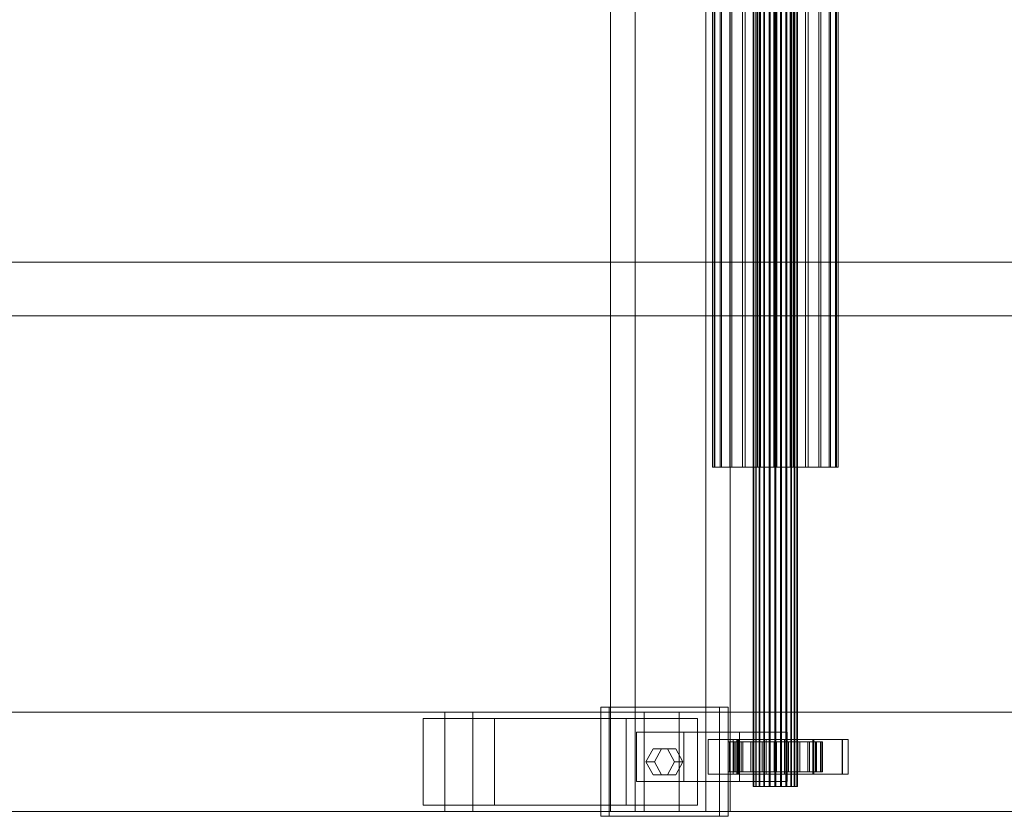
# Model space of a CAD drawing. Header units: millimetres. Extents: x -4395 to 65662, y -65530 to 6847.
# Tile 522 of 656: x 7022 to 7420, y -18452 to -18130. Entities that reach past the tile are written whole.
import ezdxf

# ---------------------------------------------------------------- set-up
doc = ezdxf.new("R2010")
doc.units = ezdxf.units.MM
doc.layers.add('superior_C01', color=7, linetype='Continuous', lineweight=0)

msp = doc.modelspace()

# ---------------------------------------------------------------- linework, layer by layer
at = {"layer": 'superior_C01'}
for p, q in [((7260.909, -17550), (7260.909, -18450)), ((7270.788, -18450), (7270.788, -17550)), ((7299.283, -18450), (7299.283, -17550)), ((7309.161, -17550), (7309.161, -18450)), ((7318.363, -18440), (7318.363, -17560)), ((7318.612, -18440), (7318.612, -17560)), ((7318.726, -18440), (7318.726, -17560)), ((7319.458, -18440), (7319.458, -17560)), ((7319.678, -18440), (7319.678, -17560)), ((7320.843, -18440), (7320.843, -17560)), ((7321.153, -18440), (7321.153, -17560)), ((7322.672, -18440), (7322.672, -17560)), ((7323.051, -18440), (7323.051, -17560)), ((7324.82, -18440), (7324.82, -17560)), ((7325.243, -18440), (7325.243, -17560)), ((7327.141, -18440), (7327.141, -17560)), ((7327.579, -18440), (7327.579, -17560)), ((7329.477, -18440), (7329.477, -17560)), ((7329.9, -18440), (7329.9, -17560)), ((7331.669, -18440), (7331.669, -17560)), ((7332.048, -18440), (7332.048, -17560)), ((7333.567, -18440), (7333.567, -17560)), ((7333.877, -18440), (7333.877, -17560)), ((7335.042, -18440), (7335.042, -17560)), ((7335.261, -18440), (7335.261, -17560)), ((7335.994, -17560), (7335.994, -18440)), ((7336.107, -18440), (7336.107, -17560)), ((7336.357, -18440), (7336.357, -17560)), ((7301.967, -18311.15), (7301.967, -17688.85)), ((7302.673, -18311.15), (7302.673, -17688.85)), ((7302.993, -18311.15), (7302.993, -17688.85)), ((7305.06, -18311.15), (7305.06, -17688.85)), ((7305.678, -18311.15), (7305.678, -17688.85)), ((7308.968, -18311.15), (7308.968, -17688.85)), ((7309.842, -18311.15), (7309.842, -17688.85)), ((7314.128, -18311.15), (7314.128, -17688.85)), ((7315.199, -18311.15), (7315.199, -17688.85)), ((7320.191, -18311.15), (7320.191, -17688.85)), ((7321.385, -18311.15), (7321.385, -17688.85)), ((7326.742, -18311.15), (7326.742, -17688.85)), ((7327.978, -18311.15), (7327.978, -17688.85)), ((7333.335, -18311.15), (7333.335, -17688.85)), ((7334.529, -18311.15), (7334.529, -17688.85)), ((7339.521, -18311.15), (7339.521, -17688.85)), ((7340.592, -18311.15), (7340.592, -17688.85)), ((7344.878, -18311.15), (7344.878, -17688.85)), ((7345.752, -18311.15), (7345.752, -17688.85)), ((7349.041, -18311.15), (7349.041, -17688.85)), ((7349.66, -18311.15), (7349.66, -17688.85)), ((7351.727, -17688.85), (7351.727, -18311.15)), ((7352.047, -18311.15), (7352.047, -17688.85)), ((7352.752, -18311.15), (7352.752, -17688.85)), ((7538.801, -18228.298), (6598.176, -18228.298)), ((6599.86, -18228.298), (7540.485, -18228.298)), ((10210.031, -18250), (1105.699, -18250)), ((1107.119, -18250), (10211.451, -18250)), ((7302.993, -18311.15), (7301.967, -18311.15)), ((7301.967, -18311.15), (7302.673, -18311.15)), ((7302.673, -18311.15), (7305.06, -18311.15)), ((7305.678, -18311.15), (7302.993, -18311.15)), ((7305.06, -18311.15), (7308.968, -18311.15)), ((7309.842, -18311.15), (7305.678, -18311.15)), ((7308.968, -18311.15), (7314.128, -18311.15)), ((7315.199, -18311.15), (7309.842, -18311.15)), ((7314.128, -18311.15), (7320.191, -18311.15)), ((7321.385, -18311.15), (7315.199, -18311.15)), ((7320.191, -18311.15), (7326.742, -18311.15)), ((7327.978, -18311.15), (7321.385, -18311.15)), ((7326.742, -18311.15), (7333.335, -18311.15)), ((7334.529, -18311.15), (7327.978, -18311.15)), ((7333.335, -18311.15), (7339.521, -18311.15)), ((7340.592, -18311.15), (7334.529, -18311.15)), ((7339.521, -18311.15), (7344.878, -18311.15)), ((7345.752, -18311.15), (7340.592, -18311.15)), ((7344.878, -18311.15), (7349.041, -18311.15)), ((7349.66, -18311.15), (7345.752, -18311.15)), ((7349.041, -18311.15), (7351.727, -18311.15)), ((7352.047, -18311.15), (7349.66, -18311.15)), ((7351.727, -18311.15), (7352.752, -18311.15)), ((7352.752, -18311.15), (7352.047, -18311.15)), ((7194.008, -18410), (6042.801, -18410)), ((6054.091, -18410), (7205.298, -18410)), ((7274.451, -18410), (6123.243, -18410)), ((6137.356, -18410), (7288.563, -18410)), ((7194.008, -18410), (7194.008, -18450)), ((7205.298, -18410), (7194.008, -18410)), ((8345.216, -18410), (7194.008, -18410)), ((7205.298, -18450), (7205.298, -18410)), ((7205.298, -18410), (8356.506, -18410)), ((7304.9, -18408), (7256.933, -18408)), ((7256.933, -18408), (7256.933, -18452)), ((7260.32, -18408), (7256.933, -18408)), ((7260.32, -18452), (7260.32, -18408)), ((7260.32, -18408), (7308.287, -18408)), ((7274.451, -18410), (7274.451, -18450)), ((7288.563, -18410), (7274.451, -18410)), ((8425.658, -18410), (7274.451, -18410)), ((7288.563, -18450), (7288.563, -18410)), ((7288.563, -18410), (8439.771, -18410)), ((7304.9, -18452), (7304.9, -18408)), ((7304.9, -18408), (7308.287, -18408)), ((7308.287, -18408), (7308.287, -18452)), ((7214.043, -18412.5), (7185.263, -18412.5)), ((7185.263, -18412.5), (7185.263, -18447.5)), ((7267.117, -18412.5), (7185.263, -18412.5)), ((7214.043, -18447.5), (7214.043, -18412.5)), ((7214.043, -18412.5), (7295.897, -18412.5)), ((7267.117, -18447.5), (7267.117, -18412.5)), ((7267.117, -18412.5), (7295.897, -18412.5)), ((7295.897, -18412.5), (7295.897, -18447.5)), ((7290.51, -18418), (7271.323, -18418)), ((7271.323, -18418), (7271.323, -18438)), ((7312.968, -18418), (7271.323, -18418)), ((7290.51, -18438), (7290.51, -18418)), ((7290.51, -18418), (7332.155, -18418)), ((7312.968, -18438), (7312.968, -18418)), ((7312.968, -18418), (7332.155, -18418)), ((7332.155, -18418), (7332.155, -18438)), ((7311.839, -18421), (7300.327, -18421)), ((7300.327, -18421), (7300.327, -18435)), ((7312.182, -18421), (7300.327, -18421)), ((7308.893, -18422), (7308.366, -18422)), ((7308.366, -18422), (7318.363, -18422)), ((7308.366, -18434), (7308.366, -18422)), ((7308.366, -18422), (7309.132, -18422)), ((7310.679, -18422), (7308.893, -18422)), ((7308.893, -18422), (7318.612, -18422)), ((7308.893, -18434), (7308.893, -18422)), ((7309.132, -18422), (7318.726, -18422)), ((7309.132, -18434), (7309.132, -18422)), ((7309.132, -18422), (7311.142, -18422)), ((7354.505, -18421), (7310.376, -18421)), ((7310.376, -18421), (7310.376, -18435)), ((7312.634, -18421), (7310.376, -18421)), ((7313.602, -18422), (7310.679, -18422)), ((7310.679, -18422), (7319.458, -18422)), ((7310.679, -18434), (7310.679, -18422)), ((7311.142, -18422), (7319.678, -18422)), ((7311.142, -18434), (7311.142, -18422)), ((7311.142, -18422), (7314.256, -18422)), ((7311.839, -18435), (7311.839, -18421)), ((7311.839, -18421), (7323.694, -18421)), ((7312.182, -18435), (7312.182, -18421)), ((7312.182, -18421), (7323.694, -18421)), ((7312.634, -18435), (7312.634, -18421)), ((7312.634, -18421), (7356.763, -18421)), ((7317.462, -18422), (7313.602, -18422)), ((7313.602, -18422), (7320.843, -18422)), ((7313.602, -18434), (7313.602, -18422)), ((7314.256, -18422), (7321.153, -18422)), ((7314.256, -18434), (7314.256, -18422)), ((7314.256, -18422), (7318.263, -18422)), ((7321.997, -18422), (7317.462, -18422)), ((7317.462, -18422), (7322.672, -18422)), ((7317.462, -18434), (7317.462, -18422)), ((7318.263, -18422), (7323.051, -18422)), ((7318.263, -18434), (7318.263, -18422)), ((7318.263, -18422), (7322.891, -18422)), ((7318.363, -18422), (7318.612, -18422)), ((7318.363, -18422), (7318.363, -18434)), ((7318.726, -18422), (7318.363, -18422)), ((7318.612, -18422), (7319.458, -18422)), ((7318.612, -18422), (7318.612, -18434)), ((7318.726, -18422), (7318.726, -18434)), ((7319.678, -18422), (7318.726, -18422)), ((7319.458, -18422), (7320.843, -18422)), ((7319.458, -18422), (7319.458, -18434)), ((7319.678, -18422), (7319.678, -18434)), ((7321.153, -18422), (7319.678, -18422)), ((7320.843, -18422), (7322.672, -18422)), ((7320.843, -18422), (7320.843, -18434)), ((7321.153, -18422), (7321.153, -18434)), ((7323.051, -18422), (7321.153, -18422)), ((7326.897, -18422), (7321.997, -18422)), ((7321.997, -18422), (7324.82, -18422)), ((7321.997, -18434), (7321.997, -18422)), ((7322.672, -18422), (7324.82, -18422)), ((7322.672, -18422), (7322.672, -18434)), ((7322.891, -18422), (7325.243, -18422)), ((7322.891, -18434), (7322.891, -18422)), ((7322.891, -18422), (7327.822, -18422)), ((7323.051, -18422), (7323.051, -18434)), ((7325.243, -18422), (7323.051, -18422)), ((7323.694, -18421), (7323.694, -18435)), ((7324.82, -18422), (7327.141, -18422)), ((7324.82, -18422), (7324.82, -18434)), ((7325.243, -18422), (7325.243, -18434)), ((7327.579, -18422), (7325.243, -18422)), ((7331.829, -18422), (7326.897, -18422)), ((7326.897, -18422), (7327.141, -18422)), ((7326.897, -18434), (7326.897, -18422)), ((7327.141, -18422), (7329.477, -18422)), ((7327.141, -18422), (7327.141, -18434)), ((7327.822, -18422), (7327.579, -18422)), ((7327.579, -18422), (7327.579, -18434)), ((7329.9, -18422), (7327.579, -18422)), ((7327.822, -18434), (7327.822, -18422)), ((7327.822, -18422), (7332.723, -18422)), ((7331.829, -18422), (7329.477, -18422)), ((7329.477, -18422), (7331.669, -18422)), ((7329.477, -18422), (7329.477, -18434)), ((7332.723, -18422), (7329.9, -18422)), ((7329.9, -18422), (7329.9, -18434)), ((7332.048, -18422), (7329.9, -18422)), ((7342.538, -18421), (7331.026, -18421)), ((7331.026, -18421), (7331.026, -18435)), ((7342.881, -18421), (7331.026, -18421)), ((7336.457, -18422), (7331.669, -18422)), ((7331.669, -18422), (7333.567, -18422)), ((7331.669, -18422), (7331.669, -18434)), ((7336.457, -18422), (7331.829, -18422)), ((7331.829, -18434), (7331.829, -18422)), ((7337.258, -18422), (7332.048, -18422)), ((7332.048, -18422), (7332.048, -18434)), ((7333.877, -18422), (7332.048, -18422)), ((7332.723, -18434), (7332.723, -18422)), ((7332.723, -18422), (7337.258, -18422)), ((7340.464, -18422), (7333.567, -18422)), ((7333.567, -18422), (7335.042, -18422)), ((7333.567, -18422), (7333.567, -18434)), ((7341.118, -18422), (7333.877, -18422)), ((7333.877, -18422), (7333.877, -18434)), ((7335.261, -18422), (7333.877, -18422)), ((7343.578, -18422), (7335.042, -18422)), ((7335.042, -18422), (7335.994, -18422)), ((7335.042, -18422), (7335.042, -18434)), ((7344.041, -18422), (7335.261, -18422)), ((7335.261, -18422), (7335.261, -18434)), ((7336.107, -18422), (7335.261, -18422)), ((7335.994, -18422), (7345.587, -18422)), ((7335.994, -18434), (7335.994, -18422)), ((7335.994, -18422), (7336.357, -18422)), ((7345.827, -18422), (7336.107, -18422)), ((7336.107, -18422), (7336.107, -18434)), ((7336.357, -18422), (7336.107, -18422)), ((7346.354, -18422), (7336.357, -18422)), ((7336.357, -18422), (7336.357, -18434)), ((7340.464, -18422), (7336.457, -18422)), ((7336.457, -18434), (7336.457, -18422)), ((7337.258, -18434), (7337.258, -18422)), ((7337.258, -18422), (7341.118, -18422)), ((7343.578, -18422), (7340.464, -18422)), ((7340.464, -18434), (7340.464, -18422)), ((7341.118, -18434), (7341.118, -18422)), ((7341.118, -18422), (7344.041, -18422)), ((7342.538, -18435), (7342.538, -18421)), ((7342.538, -18421), (7354.393, -18421)), ((7342.881, -18435), (7342.881, -18421)), ((7342.881, -18421), (7354.393, -18421)), ((7345.587, -18422), (7343.578, -18422)), ((7343.578, -18434), (7343.578, -18422)), ((7344.041, -18434), (7344.041, -18422)), ((7344.041, -18422), (7345.827, -18422)), ((7345.587, -18422), (7345.587, -18434)), ((7346.354, -18422), (7345.587, -18422)), ((7345.827, -18434), (7345.827, -18422)), ((7345.827, -18422), (7346.354, -18422)), ((7346.354, -18434), (7346.354, -18422)), ((7354.393, -18421), (7354.393, -18435)), ((7354.505, -18435), (7354.505, -18421)), ((7354.505, -18421), (7356.763, -18421)), ((7356.763, -18421), (7356.763, -18435)), ((7275.161, -18430), (7278.039, -18424.804)), ((7278.039, -18424.804), (7283.795, -18424.804)), ((7281.426, -18424.804), (7278.039, -18424.804)), ((7281.426, -18424.804), (7278.548, -18430)), ((7287.182, -18424.804), (7281.426, -18424.804)), ((7283.795, -18424.804), (7286.673, -18430)), ((7287.182, -18424.804), (7283.795, -18424.804)), ((7290.06, -18430), (7287.182, -18424.804)), ((7278.039, -18435.196), (7275.161, -18430)), ((7275.161, -18430), (7278.548, -18430)), ((7278.548, -18430), (7281.426, -18435.196)), ((7286.673, -18430), (7283.795, -18435.196)), ((7290.06, -18430), (7286.673, -18430)), ((7287.182, -18435.196), (7290.06, -18430)), ((7283.795, -18435.196), (7278.039, -18435.196)), ((7281.426, -18435.196), (7278.039, -18435.196)), ((7281.426, -18435.196), (7287.182, -18435.196)), ((7287.182, -18435.196), (7283.795, -18435.196)), ((7300.327, -18435), (7311.839, -18435)), ((7300.327, -18435), (7312.182, -18435)), ((7318.363, -18434), (7308.366, -18434)), ((7308.366, -18434), (7308.893, -18434)), ((7309.132, -18434), (7308.366, -18434)), ((7318.612, -18434), (7308.893, -18434)), ((7308.893, -18434), (7310.679, -18434)), ((7318.726, -18434), (7309.132, -18434)), ((7311.142, -18434), (7309.132, -18434)), ((7310.376, -18435), (7354.505, -18435)), ((7310.376, -18435), (7312.634, -18435)), ((7319.458, -18434), (7310.679, -18434)), ((7310.679, -18434), (7313.602, -18434)), ((7319.678, -18434), (7311.142, -18434)), ((7314.256, -18434), (7311.142, -18434)), ((7323.694, -18435), (7311.839, -18435)), ((7323.694, -18435), (7312.182, -18435)), ((7356.763, -18435), (7312.634, -18435)), ((7320.843, -18434), (7313.602, -18434)), ((7313.602, -18434), (7317.462, -18434)), ((7321.153, -18434), (7314.256, -18434)), ((7318.263, -18434), (7314.256, -18434)), ((7322.672, -18434), (7317.462, -18434)), ((7317.462, -18434), (7321.997, -18434)), ((7323.051, -18434), (7318.263, -18434)), ((7322.891, -18434), (7318.263, -18434)), ((7318.612, -18434), (7318.363, -18434)), ((7318.363, -18434), (7318.726, -18434)), ((7319.458, -18434), (7318.612, -18434)), ((7318.726, -18434), (7319.678, -18434)), ((7320.843, -18434), (7319.458, -18434)), ((7319.678, -18434), (7321.153, -18434)), ((7322.672, -18434), (7320.843, -18434)), ((7321.153, -18434), (7323.051, -18434)), ((7324.82, -18434), (7321.997, -18434)), ((7321.997, -18434), (7326.897, -18434)), ((7324.82, -18434), (7322.672, -18434)), ((7325.243, -18434), (7322.891, -18434)), ((7327.822, -18434), (7322.891, -18434)), ((7323.051, -18434), (7325.243, -18434)), ((7327.141, -18434), (7324.82, -18434)), ((7325.243, -18434), (7327.579, -18434)), ((7327.141, -18434), (7326.897, -18434)), ((7326.897, -18434), (7331.829, -18434)), ((7329.477, -18434), (7327.141, -18434)), ((7327.579, -18434), (7327.822, -18434)), ((7327.579, -18434), (7329.9, -18434)), ((7332.723, -18434), (7327.822, -18434)), ((7331.669, -18434), (7329.477, -18434)), ((7329.477, -18434), (7331.829, -18434)), ((7329.9, -18434), (7332.723, -18434)), ((7329.9, -18434), (7332.048, -18434)), ((7331.026, -18435), (7342.538, -18435)), ((7331.026, -18435), (7342.881, -18435)), ((7333.567, -18434), (7331.669, -18434)), ((7331.669, -18434), (7336.457, -18434)), ((7331.829, -18434), (7336.457, -18434)), ((7332.048, -18434), (7337.258, -18434)), ((7332.048, -18434), (7333.877, -18434)), ((7337.258, -18434), (7332.723, -18434)), ((7335.042, -18434), (7333.567, -18434)), ((7333.567, -18434), (7340.464, -18434)), ((7333.877, -18434), (7341.118, -18434)), ((7333.877, -18434), (7335.261, -18434)), ((7335.994, -18434), (7335.042, -18434)), ((7335.042, -18434), (7343.578, -18434)), ((7335.261, -18434), (7344.041, -18434)), ((7335.261, -18434), (7336.107, -18434)), ((7345.587, -18434), (7335.994, -18434)), ((7336.357, -18434), (7335.994, -18434)), ((7336.107, -18434), (7345.827, -18434)), ((7336.107, -18434), (7336.357, -18434)), ((7336.357, -18434), (7346.354, -18434)), ((7336.457, -18434), (7340.464, -18434)), ((7341.118, -18434), (7337.258, -18434)), ((7340.464, -18434), (7343.578, -18434)), ((7344.041, -18434), (7341.118, -18434)), ((7354.393, -18435), (7342.538, -18435)), ((7354.393, -18435), (7342.881, -18435)), ((7343.578, -18434), (7345.587, -18434)), ((7345.827, -18434), (7344.041, -18434)), ((7345.587, -18434), (7346.354, -18434)), ((7346.354, -18434), (7345.827, -18434)), ((7356.763, -18435), (7354.505, -18435)), ((7271.323, -18438), (7290.51, -18438)), ((7271.323, -18438), (7312.968, -18438)), ((7332.155, -18438), (7290.51, -18438)), ((7332.155, -18438), (7312.968, -18438)), ((7318.726, -18440), (7318.363, -18440)), ((7318.363, -18440), (7318.612, -18440)), ((7318.612, -18440), (7319.458, -18440)), ((7319.678, -18440), (7318.726, -18440)), ((7319.458, -18440), (7320.843, -18440)), ((7321.153, -18440), (7319.678, -18440)), ((7320.843, -18440), (7322.672, -18440)), ((7323.051, -18440), (7321.153, -18440)), ((7322.672, -18440), (7324.82, -18440)), ((7325.243, -18440), (7323.051, -18440)), ((7324.82, -18440), (7327.141, -18440)), ((7327.579, -18440), (7325.243, -18440)), ((7327.141, -18440), (7329.477, -18440)), ((7329.9, -18440), (7327.579, -18440)), ((7329.477, -18440), (7331.669, -18440)), ((7332.048, -18440), (7329.9, -18440)), ((7331.669, -18440), (7333.567, -18440)), ((7333.877, -18440), (7332.048, -18440)), ((7333.567, -18440), (7335.042, -18440)), ((7335.261, -18440), (7333.877, -18440)), ((7335.042, -18440), (7335.994, -18440)), ((7336.107, -18440), (7335.261, -18440)), ((7335.994, -18440), (7336.357, -18440)), ((7336.357, -18440), (7336.107, -18440)), ((7185.263, -18447.5), (7214.043, -18447.5)), ((7267.117, -18447.5), (7185.263, -18447.5)), ((7295.897, -18447.5), (7214.043, -18447.5)), ((7295.897, -18447.5), (7267.117, -18447.5)), ((6042.801, -18450), (7194.008, -18450)), ((6054.091, -18450), (7205.298, -18450)), ((6123.243, -18450), (7274.451, -18450)), ((6137.356, -18450), (7288.563, -18450)), ((7194.008, -18450), (7205.298, -18450)), ((7194.008, -18450), (8345.216, -18450)), ((7205.298, -18450), (8356.506, -18450)), ((7260.909, -18450), (7299.283, -18450)), ((7260.909, -18450), (7270.788, -18450)), ((7309.161, -18450), (7270.788, -18450)), ((7274.451, -18450), (7288.563, -18450)), ((7274.451, -18450), (8425.658, -18450)), ((7288.563, -18450), (8439.771, -18450)), ((7309.161, -18450), (7299.283, -18450)), ((7256.933, -18452), (7304.9, -18452)), ((7256.933, -18452), (7260.32, -18452)), ((7308.287, -18452), (7260.32, -18452)), ((7308.287, -18452), (7304.9, -18452))]:
    msp.add_line(p, q, dxfattribs=at)

doc.saveas('drawing.dxf')
